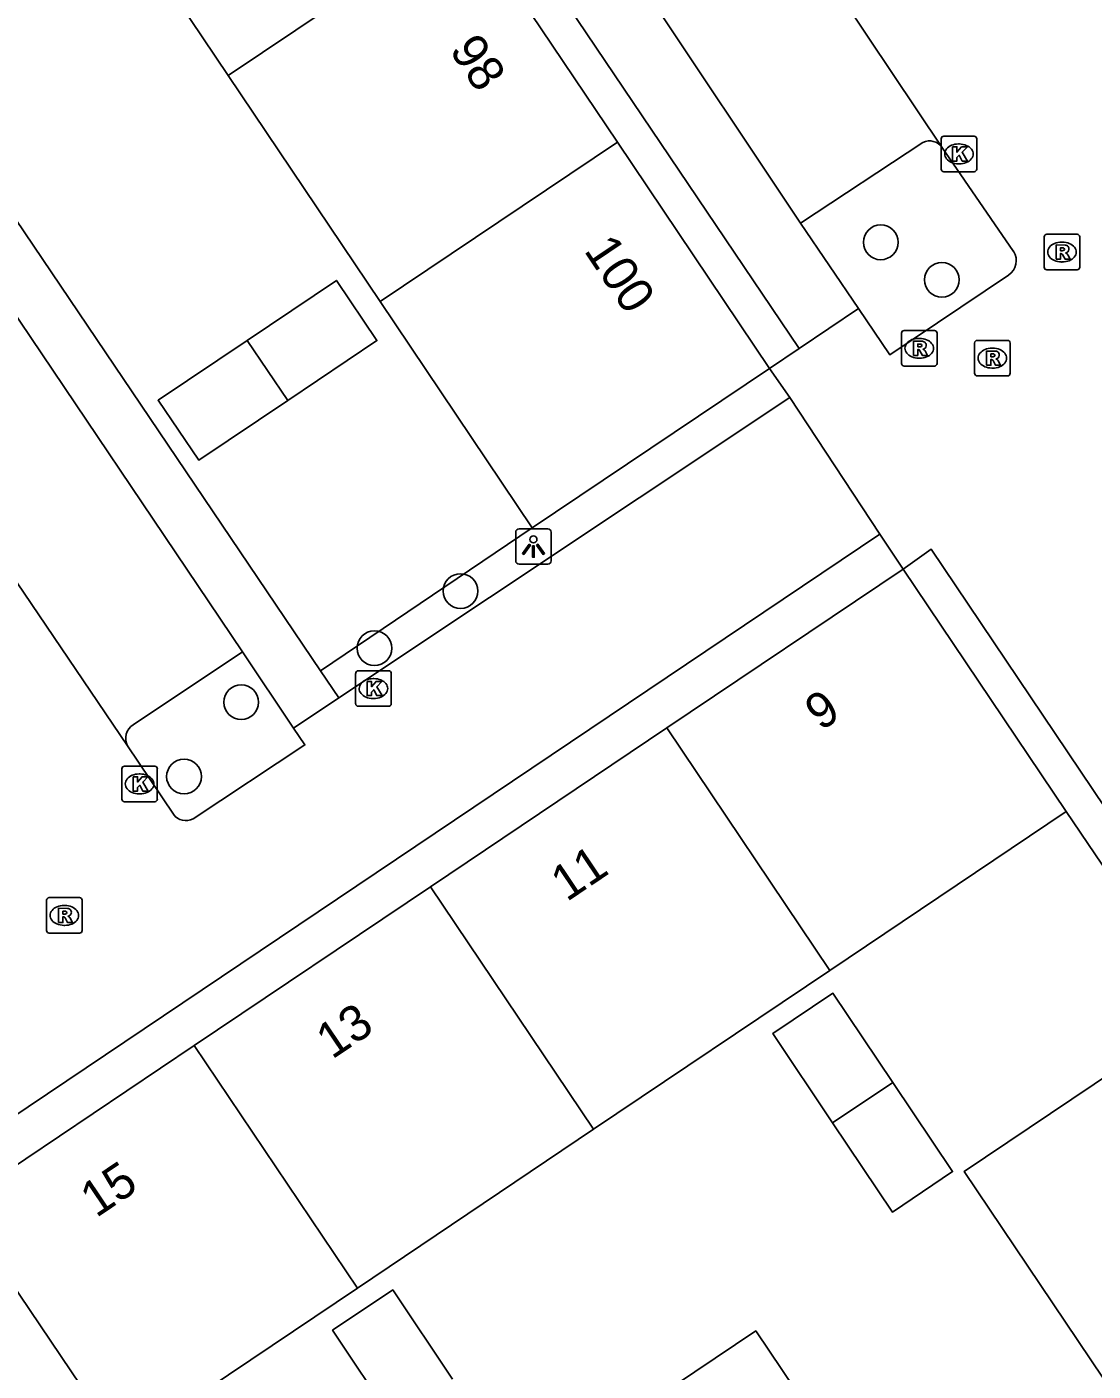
# Model space of a CAD drawing. Extents: x 158797 to 159887, y 384318 to 385255.
# Drawn here: x 159163.33 to 159193.34, y 384676.36 to 384714.2 of the extents above; entities that cross this region are included whole.
import ezdxf

# ---------------------------------------------------------------- set-up
doc = ezdxf.new("R2010")
doc.units = 0
for name, color, linetype in [('IMGEO_Boom', 7, 'Continuous'), ('IMGEO_Groenvoorziening', 7, 'Continuous'), ('IMGEO_Kolk', 7, 'Continuous'), ('IMGEO_Lichtpunt', 7, 'Continuous'), ('IMGEO_Pand', 7, 'Continuous'), ('IMGEO_Pand_nummerreeks', 7, 'Continuous'), ('IMGEO_Parkeervlak_open', 7, 'Continuous'), ('IMGEO_Rijbaan_lokaal_open', 7, 'Continuous'), ('IMGEO_Rioolput', 7, 'Continuous'), ('IMGEO_Voetpad_open', 7, 'Continuous')]:
    doc.layers.add(name, color=color, linetype=linetype)

msp = doc.modelspace()

# ---------------------------------------------------------------- linework, layer by layer
at = {"layer": 'IMGEO_Boom'}
for centre in [(159187.362, 384708.132), (159189.081, 384707.078), (159175.538, 384698.317), (159173.114, 384696.707), (159169.366, 384695.189), (159167.756, 384693.097)]:
    msp.add_circle(centre, 0.489, dxfattribs=at)
at = {"layer": 'IMGEO_Groenvoorziening'}
msp.add_lwpolyline([(159177.554, 384700.097), (159171.594, 384696.072)], dxfattribs=at)
at = {"layer": 'IMGEO_Kolk'}
for p, q in [((159189.061, 384710.194), (159189.061, 384711.046)), ((159189.136, 384711.12), (159189.988, 384711.12)), ((159189.549, 384710.9), (159189.574, 384710.9)), ((159190.062, 384711.046), (159190.062, 384710.194)), ((159189.988, 384710.12), (159189.136, 384710.12)), ((159189.572, 384710.34), (159189.547, 384710.34)), ((159172.661, 384696.073), (159173.513, 384696.073)), ((159172.586, 384695.147), (159172.586, 384695.999)), ((159173.074, 384695.853), (159173.099, 384695.853)), ((159173.587, 384695.999), (159173.587, 384695.147)), ((159173.513, 384695.073), (159172.661, 384695.073)), ((159173.097, 384695.293), (159173.072, 384695.293)), ((159166.004, 384692.463), (159166.004, 384693.315)), ((159166.079, 384693.389), (159166.931, 384693.389)), ((159166.492, 384693.169), (159166.517, 384693.169)), ((159167.005, 384693.315), (159167.005, 384692.463)), ((159166.931, 384692.389), (159166.079, 384692.389)), ((159166.515, 384692.609), (159166.49, 384692.609))]:
    msp.add_line(p, q, dxfattribs=at)
for points in [[(159189.061, 384710.194), (159189.061, 384711.046)], [(159189.136, 384711.12), (159189.988, 384711.12)], [(159190.062, 384711.046), (159190.062, 384710.194)], [(159189.382, 384710.82), (159189.505, 384710.82), (159189.505, 384710.669), (159189.635, 384710.82), (159189.799, 384710.82), (159189.653, 384710.669), (159189.806, 384710.42), (159189.654, 384710.42), (159189.569, 384710.584), (159189.505, 384710.517), (159189.505, 384710.42), (159189.382, 384710.42), (159189.382, 384710.82)], [(159189.988, 384710.12), (159189.136, 384710.12)], [(159172.661, 384696.073), (159173.513, 384696.073)], [(159172.586, 384695.147), (159172.586, 384695.999)], [(159172.907, 384695.773), (159173.03, 384695.773), (159173.03, 384695.622), (159173.16, 384695.773), (159173.324, 384695.773), (159173.178, 384695.622), (159173.331, 384695.373), (159173.179, 384695.373), (159173.094, 384695.537), (159173.03, 384695.47), (159173.03, 384695.373), (159172.907, 384695.373), (159172.907, 384695.773)], [(159173.587, 384695.999), (159173.587, 384695.147)], [(159173.513, 384695.073), (159172.661, 384695.073)], [(159166.004, 384692.463), (159166.004, 384693.315)], [(159166.079, 384693.389), (159166.931, 384693.389)], [(159166.325, 384693.089), (159166.448, 384693.089), (159166.448, 384692.938), (159166.578, 384693.089), (159166.742, 384693.089), (159166.596, 384692.938), (159166.749, 384692.689), (159166.597, 384692.689), (159166.512, 384692.853), (159166.448, 384692.786), (159166.448, 384692.689), (159166.325, 384692.689), (159166.325, 384693.089)], [(159167.005, 384693.315), (159167.005, 384692.463)], [(159166.931, 384692.389), (159166.079, 384692.389)]]:
    msp.add_lwpolyline(points, dxfattribs=at)
for centre, start, end in [((159189.138, 384711.044), 91.552, 178.448), ((159189.138, 384711.044), 91.552, 178.448), ((159189.986, 384711.044), 1.552, 88.448), ((159189.986, 384711.044), 1.552, 88.448), ((159189.138, 384710.196), 181.552, 268.448), ((159189.138, 384710.196), 181.552, 268.448), ((159189.986, 384710.196), 271.552, 358.448), ((159189.986, 384710.196), 271.552, 358.448), ((159172.663, 384695.997), 91.552, 178.448), ((159172.663, 384695.997), 91.552, 178.448), ((159173.511, 384695.997), 1.552, 88.448), ((159173.511, 384695.997), 1.552, 88.448), ((159172.663, 384695.149), 181.552, 268.448), ((159172.663, 384695.149), 181.552, 268.448), ((159173.511, 384695.149), 271.552, 358.448), ((159173.511, 384695.149), 271.552, 358.448), ((159166.081, 384693.313), 91.552, 178.448), ((159166.081, 384693.313), 91.552, 178.448), ((159166.929, 384693.313), 1.552, 88.448), ((159166.929, 384693.313), 1.552, 88.448), ((159166.081, 384692.465), 181.552, 268.448), ((159166.081, 384692.465), 181.552, 268.448), ((159166.929, 384692.465), 271.552, 358.448), ((159166.929, 384692.465), 271.552, 358.448)]:
    msp.add_arc(centre, 0.0765, start, end, dxfattribs=at)
for centre, major_axis, ratio, start_param, end_param in [((159189.548, 384710.62), (-0.387, 0.002), 0.722429, 4.712389, 7.853982), ((159189.573, 384710.62), (-0.39, 0.002), 0.717154, 1.570796, 4.712389), ((159173.073, 384695.573), (-0.387, 0.002), 0.722429, 4.712389, 7.853982), ((159173.098, 384695.573), (-0.39, 0.002), 0.717154, 1.570796, 4.712389), ((159166.491, 384692.889), (-0.387, 0.002), 0.722429, 4.712389, 7.853982), ((159166.516, 384692.889), (-0.39, 0.002), 0.717154, 1.570796, 4.712389)]:
    msp.add_ellipse(centre, major_axis=major_axis, ratio=ratio, start_param=start_param, end_param=end_param, dxfattribs=at)
at = {"layer": 'IMGEO_Lichtpunt'}
for p, q in [((159177.09, 384699.973), (159177.09, 384699.166)), ((159177.09, 384699.973), (159177.09, 384699.166)), ((159177.992, 384700.068), (159177.184, 384700.068)), ((159177.992, 384700.068), (159177.184, 384700.068)), ((159178.086, 384699.166), (159178.086, 384699.973)), ((159178.086, 384699.166), (159178.086, 384699.973)), ((159177.184, 384699.072), (159177.992, 384699.072)), ((159177.184, 384699.072), (159177.992, 384699.072))]:
    msp.add_line(p, q, dxfattribs=at)
for points in [[(159177.464, 384699.637), (159177.503, 384699.609), (159177.315, 384699.347), (159177.277, 384699.374), (159177.464, 384699.637)], [(159177.566, 384699.589), (159177.613, 384699.589), (159177.613, 384699.267), (159177.566, 384699.267), (159177.566, 384699.589)], [(159177.676, 384699.609), (159177.714, 384699.636), (159177.901, 384699.374), (159177.862, 384699.346), (159177.676, 384699.609)]]:
    msp.add_lwpolyline(points, dxfattribs=at)
msp.add_circle((159177.589, 384699.771), 0.0994, dxfattribs=at)
for centre, start, end in [((159177.184, 384699.973), 90, 180), ((159177.184, 384699.973), 90, 180), ((159177.992, 384699.973), 0, 90), ((159177.992, 384699.973), 0, 90), ((159177.184, 384699.166), 180, 270), ((159177.184, 384699.166), 180, 270), ((159177.992, 384699.166), 270, 0), ((159177.992, 384699.166), 270, 360)]:
    msp.add_arc(centre, 0.0946, start, end, dxfattribs=at)
at = {"layer": 'IMGEO_Pand'}
for points in [[(159164.723, 384719.197), (159169, 384712.83)], [(159169, 384712.83), (159175.68, 384717.316)], [(159179.956, 384710.949), (159175.68, 384717.316)], [(159169, 384712.83), (159173.277, 384706.463)], [(159173.277, 384706.463), (159179.956, 384710.949)], [(159184.232, 384704.582), (159179.956, 384710.949)], [(159170.673, 384703.679), (159173.182, 384705.366), (159172.043, 384707.06), (159169.534, 384705.373)], [(159173.277, 384706.463), (159177.554, 384700.097)], [(159169.534, 384705.373), (159167.025, 384703.685), (159168.174, 384701.998), (159170.673, 384703.679)], [(159169.534, 384705.373), (159170.673, 384703.679)], [(159184.232, 384704.582), (159177.554, 384700.097)], [(159187.994, 384698.93), (159181.345, 384694.463)], [(159187.994, 384698.93), (159192.579, 384692.111)], [(159181.345, 384694.463), (159174.695, 384689.996)], [(159185.929, 384687.638), (159181.345, 384694.463)], [(159185.929, 384687.638), (159192.579, 384692.111)], [(159174.695, 384689.996), (159168.046, 384685.528)], [(159179.282, 384683.167), (159174.695, 384689.996)], [(159179.282, 384683.167), (159185.929, 384687.638)], [(159187.701, 384684.486), (159186.018, 384686.997), (159184.324, 384685.861), (159186.007, 384683.351)], [(159196.396, 384686.477), (159189.711, 384681.984), (159193.99, 384675.621)], [(159168.046, 384685.528), (159161.396, 384681.061), (159166.005, 384674.237)], [(159172.635, 384678.697), (159168.046, 384685.528)], [(159186.007, 384683.351), (159187.701, 384684.486)], [(159186.007, 384683.351), (159187.69, 384680.84), (159189.384, 384681.976), (159187.701, 384684.486)], [(159172.635, 384678.697), (159179.282, 384683.167)], [(159166.005, 384674.237), (159172.635, 384678.697)], [(159175.311, 384676.139), (159173.629, 384678.648), (159171.935, 384677.512), (159173.617, 384675.003)]]:
    msp.add_lwpolyline(points, dxfattribs=at)
at = {"layer": 'IMGEO_Parkeervlak_open'}
for points in [[(159188.546, 384710.943), (159185.102, 384708.673)], [(159166.326, 384694.555), (159169.398, 384696.609)]]:
    msp.add_lwpolyline(points, dxfattribs=at)
for centre, radius, start, end in [((159188.735, 384710.558), 0.429, 35.4701, 116.1569), ((159166.57, 384694.172), 0.454, 122.5654, 207.8716)]:
    msp.add_arc(centre, radius, start, end, dxfattribs=at)
at = {"layer": 'IMGEO_Rijbaan_lokaal_open'}
for points in [[(159184.227, 384718.063), (159189.084, 384710.807)], [(159189.084, 384710.807), (159191.102, 384707.878)], [(159190.961, 384707.208), (159187.621, 384704.965), (159186.737, 384706.266)], [(159186.737, 384706.266), (159185.062, 384705.14)], [(159158.476, 384705.314), (159166.169, 384693.96)], [(159185.062, 384705.14), (159184.232, 384704.582)], [(159184.232, 384704.582), (159184.8, 384703.767)], [(159172.11, 384695.307), (159184.8, 384703.767)], [(159184.8, 384703.767), (159187.338, 384699.918)], [(159187.338, 384699.918), (159159.55, 384681.239)], [(159187.338, 384699.918), (159187.994, 384698.93)], [(159187.994, 384698.93), (159188.783, 384699.493), (159214.301, 384661.55), (159213.504, 384661.015)], [(159170.84, 384694.46), (159172.11, 384695.307)], [(159168.011, 384691.91), (159171.159, 384693.985), (159170.84, 384694.46)], [(159166.169, 384693.96), (159167.457, 384692.036)]]:
    msp.add_lwpolyline(points, dxfattribs=at)
for centre, radius, start, end in [((159190.676, 384707.618), 0.499, 304.7906, 31.4407), ((159167.802, 384692.272), 0.418, 214.3318, 300.0418)]:
    msp.add_arc(centre, radius, start, end, dxfattribs=at)
at = {"layer": 'IMGEO_Rioolput'}
for p, q in [((159191.96, 384707.432), (159191.96, 384708.284)), ((159192.035, 384708.358), (159192.887, 384708.358)), ((159192.961, 384708.284), (159192.961, 384707.432)), ((159192.448, 384708.138), (159192.473, 384708.138)), ((159192.471, 384707.578), (159192.446, 384707.578)), ((159192.887, 384707.358), (159192.035, 384707.358)), ((159187.944, 384704.723), (159187.944, 384705.575)), ((159188.019, 384705.649), (159188.871, 384705.649)), ((159188.945, 384705.575), (159188.945, 384704.723)), ((159188.432, 384705.429), (159188.457, 384705.429)), ((159190.002, 384704.446), (159190.002, 384705.298)), ((159190.077, 384705.372), (159190.929, 384705.372)), ((159190.49, 384705.152), (159190.515, 384705.152)), ((159191.003, 384705.298), (159191.003, 384704.446)), ((159188.455, 384704.869), (159188.43, 384704.869)), ((159188.871, 384704.649), (159188.019, 384704.649)), ((159190.513, 384704.592), (159190.488, 384704.592)), ((159190.929, 384704.372), (159190.077, 384704.372)), ((159163.964, 384689.688), (159164.816, 384689.688)), ((159163.889, 384688.762), (159163.889, 384689.614)), ((159164.377, 384689.468), (159164.402, 384689.468)), ((159164.89, 384689.614), (159164.89, 384688.762)), ((159164.4, 384688.908), (159164.375, 384688.908)), ((159164.816, 384688.688), (159163.964, 384688.688))]:
    msp.add_line(p, q, dxfattribs=at)
for points in [[(159191.96, 384707.432), (159191.96, 384708.284)], [(159192.035, 384708.358), (159192.887, 384708.358)], [(159192.961, 384708.284), (159192.961, 384707.432)], [(159192.549, 384708.056), (159192.297, 384708.058), (159192.297, 384707.658)], [(159192.297, 384707.658), (159192.421, 384707.658), (159192.421, 384707.82), (159192.432, 384707.82)], [(159192.475, 384707.977), (159192.421, 384707.977), (159192.421, 384707.896)], [(159192.421, 384707.896), (159192.473, 384707.896)], [(159192.479, 384707.791), (159192.55, 384707.658), (159192.69, 384707.658), (159192.625, 384707.784)], [(159192.887, 384707.358), (159192.035, 384707.358)], [(159187.944, 384704.723), (159187.944, 384705.575)], [(159188.019, 384705.649), (159188.871, 384705.649)], [(159188.945, 384705.575), (159188.945, 384704.723)], [(159188.533, 384705.347), (159188.281, 384705.349), (159188.281, 384704.949)], [(159188.459, 384705.268), (159188.405, 384705.268), (159188.405, 384705.187)], [(159188.405, 384705.187), (159188.457, 384705.187)], [(159190.002, 384704.446), (159190.002, 384705.298)], [(159190.077, 384705.372), (159190.929, 384705.372)], [(159191.003, 384705.298), (159191.003, 384704.446)], [(159188.281, 384704.949), (159188.405, 384704.949), (159188.405, 384705.111), (159188.416, 384705.111)], [(159188.463, 384705.082), (159188.534, 384704.949), (159188.674, 384704.949), (159188.609, 384705.075)], [(159190.591, 384705.07), (159190.339, 384705.072), (159190.339, 384704.672)], [(159190.339, 384704.672), (159190.463, 384704.672), (159190.463, 384704.834), (159190.474, 384704.834)], [(159190.517, 384704.991), (159190.463, 384704.991), (159190.463, 384704.91)], [(159190.463, 384704.91), (159190.515, 384704.91)], [(159190.521, 384704.805), (159190.592, 384704.672), (159190.732, 384704.672), (159190.667, 384704.798)], [(159188.871, 384704.649), (159188.019, 384704.649)], [(159190.929, 384704.372), (159190.077, 384704.372)], [(159163.964, 384689.688), (159164.816, 384689.688)], [(159163.889, 384688.762), (159163.889, 384689.614)], [(159164.478, 384689.386), (159164.226, 384689.388), (159164.226, 384688.988)], [(159164.404, 384689.307), (159164.35, 384689.307), (159164.35, 384689.226)], [(159164.89, 384689.614), (159164.89, 384688.762)], [(159164.226, 384688.988), (159164.35, 384688.988), (159164.35, 384689.15), (159164.361, 384689.15)], [(159164.35, 384689.226), (159164.402, 384689.226)], [(159164.408, 384689.121), (159164.479, 384688.988), (159164.619, 384688.988), (159164.554, 384689.114)], [(159164.816, 384688.688), (159163.964, 384688.688)]]:
    msp.add_lwpolyline(points, dxfattribs=at)
for centre, radius, start, end in [((159192.037, 384708.282), 0.0765, 91.552, 178.448), ((159192.037, 384708.282), 0.0765, 91.552, 178.448), ((159192.885, 384708.282), 0.0765, 1.552, 88.448), ((159192.885, 384708.282), 0.0765, 1.552, 88.448), ((159192.431, 384707.767), 0.0533, 26.0293, 88.6989), ((159192.457, 384708.085), 0.19, 274.7715, 282.9687), ((159192.481, 384707.881), 0.0964, 77.0061, 93.1865), ((159192.495, 384707.938), 0.0378, 276.6634, 79.6772), ((159192.548, 384707.946), 0.109, 350.3612, 89.416), ((159192.546, 384707.946), 0.112, 277.5842, 350.9817), ((159192.53, 384707.731), 0.108, 29.5134, 73.7905), ((159192.037, 384707.434), 0.0765, 181.552, 268.448), ((159192.037, 384707.434), 0.0765, 181.552, 268.448), ((159192.885, 384707.434), 0.0765, 271.552, 358.448), ((159192.885, 384707.434), 0.0765, 271.552, 358.448), ((159188.021, 384705.573), 0.0765, 91.552, 178.448), ((159188.021, 384705.573), 0.0765, 91.552, 178.448), ((159188.869, 384705.573), 0.0765, 1.552, 88.448), ((159188.869, 384705.573), 0.0765, 1.552, 88.448), ((159188.441, 384705.376), 0.19, 274.7715, 282.9687), ((159188.465, 384705.172), 0.0964, 77.0061, 93.1865), ((159188.479, 384705.229), 0.0378, 276.6634, 79.6772), ((159188.532, 384705.237), 0.109, 350.3612, 89.416), ((159188.53, 384705.237), 0.112, 277.5842, 350.9817), ((159190.079, 384705.296), 0.0765, 91.552, 178.448), ((159190.079, 384705.296), 0.0765, 91.552, 178.448), ((159190.927, 384705.296), 0.0765, 1.552, 88.448), ((159190.927, 384705.296), 0.0765, 1.552, 88.448), ((159188.415, 384705.058), 0.0533, 26.0293, 88.6989), ((159188.514, 384705.022), 0.108, 29.5134, 73.7905), ((159190.473, 384704.781), 0.0533, 26.0293, 88.6989), ((159190.499, 384705.099), 0.19, 274.7715, 282.9687), ((159190.523, 384704.895), 0.0964, 77.0061, 93.1865), ((159190.537, 384704.952), 0.0378, 276.6634, 79.6772), ((159190.59, 384704.96), 0.109, 350.3612, 89.416), ((159190.588, 384704.96), 0.112, 277.5842, 350.9817), ((159190.572, 384704.745), 0.108, 29.5134, 73.7905), ((159188.021, 384704.725), 0.0765, 181.552, 268.448), ((159188.021, 384704.725), 0.0765, 181.552, 268.448), ((159188.869, 384704.725), 0.0765, 271.552, 358.448), ((159188.869, 384704.725), 0.0765, 271.552, 358.448), ((159190.079, 384704.448), 0.0765, 181.552, 268.448), ((159190.079, 384704.448), 0.0765, 181.552, 268.448), ((159190.927, 384704.448), 0.0765, 271.552, 358.448), ((159190.927, 384704.448), 0.0765, 271.552, 358.448), ((159163.966, 384689.612), 0.0765, 91.552, 178.448), ((159163.966, 384689.612), 0.0765, 91.552, 178.448), ((159164.814, 384689.612), 0.0765, 1.552, 88.448), ((159164.814, 384689.612), 0.0765, 1.552, 88.448), ((159164.41, 384689.211), 0.0964, 77.0061, 93.1865), ((159164.424, 384689.268), 0.0378, 276.6634, 79.6772), ((159164.477, 384689.276), 0.109, 350.3612, 89.416), ((159164.36, 384689.097), 0.0533, 26.0293, 88.6989), ((159164.386, 384689.415), 0.19, 274.7715, 282.9687), ((159164.475, 384689.276), 0.112, 277.5842, 350.9817), ((159164.459, 384689.061), 0.108, 29.5134, 73.7905), ((159163.966, 384688.764), 0.0765, 181.552, 268.448), ((159163.966, 384688.764), 0.0765, 181.552, 268.448), ((159164.814, 384688.764), 0.0765, 271.552, 358.448), ((159164.814, 384688.764), 0.0765, 271.552, 358.448)]:
    msp.add_arc(centre, radius, start, end, dxfattribs=at)
for centre, major_axis, ratio, start_param, end_param in [((159192.447, 384707.858), (-0.387, 0.002), 0.722429, 4.712389, 7.853982), ((159192.472, 384707.858), (-0.39, 0.002), 0.717154, 1.570796, 4.712389), ((159188.431, 384705.149), (-0.387, 0.002), 0.722429, 4.712389, 7.853982), ((159188.456, 384705.149), (-0.39, 0.002), 0.717154, 1.570796, 4.712389), ((159190.489, 384704.872), (-0.387, 0.002), 0.722429, 4.712389, 7.853982), ((159190.514, 384704.872), (-0.39, 0.002), 0.717154, 1.570796, 4.712389), ((159164.376, 384689.188), (-0.387, 0.002), 0.722429, 4.712389, 7.853982), ((159164.401, 384689.188), (-0.39, 0.002), 0.717154, 1.570796, 4.712389)]:
    msp.add_ellipse(centre, major_axis=major_axis, ratio=ratio, start_param=start_param, end_param=end_param, dxfattribs=at)
at = {"layer": 'IMGEO_Voetpad_open'}
for points in [[(159167.124, 384731.747), (159185.062, 384705.14)], [(159171.594, 384696.072), (159154.677, 384721.14), (159140.81, 384711.835), (159136.749, 384717.836)], [(159180.723, 384715.249), (159185.102, 384708.673)], [(159185.102, 384708.673), (159186.737, 384706.266)], [(159169.398, 384696.609), (159162.175, 384707.317)], [(159170.84, 384694.46), (159169.398, 384696.609)], [(159171.594, 384696.072), (159172.11, 384695.307)], [(159192.579, 384692.111), (159196.396, 384686.477)], [(159166.005, 384674.237), (159170.09, 384668.243), (159183.846, 384677.493), (159200.696, 384652.438)]]:
    msp.add_lwpolyline(points, dxfattribs=at)

# ---------------------------------------------------------------- texts
at = {"layer": 'IMGEO_Pand_nummerreeks'}
for s, rotation, p in [('98', 303.8845, (159175.205, 384713.539)), ('100', 303.8845, (159178.992, 384707.901)), ('9', 33.8962, (159185.675, 384694.361)), ('11', 33.8962, (159178.526, 384689.557)), ('13', 33.8962, (159171.921, 384685.12)), ('15', 33.8962, (159165.285, 384680.662))]:
    msp.add_text(s, height=1, rotation=rotation, dxfattribs=at).set_placement(p)

doc.saveas('drawing.dxf')
